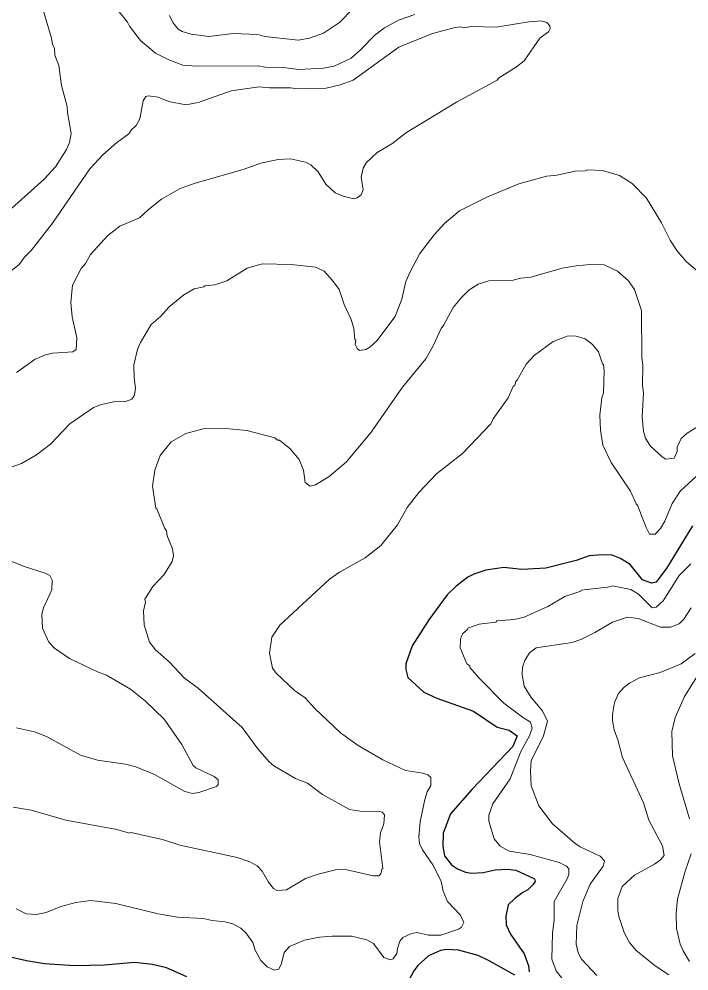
# Model space of a CAD drawing. Extents: x 265.7 to 292.1, y 7676.2 to 7704.2.
# Drawn here: x 285.014 to 287.156, y 7683.915 to 7686.96 of the extents above; entities that cross this region are included whole.
import ezdxf

# ---------------------------------------------------------------- set-up
doc = ezdxf.new("R2010")
doc.units = 0
doc.header["$LTSCALE"] = 0.032
doc.layers.add('1', color=7, linetype='Continuous', lineweight=25)
doc.layers.add('2', color=7, linetype='Continuous', lineweight=13)

msp = doc.modelspace()

# ---------------------------------------------------------------- linework, layer by layer
at = {"layer": '1'}
for points in [[(287.1673, 7685.3393), (287.0851, 7685.2044), (287.0508, 7685.1589), (287.0364, 7685.1557), (287.0077, 7685.1661), (286.9678, 7685.2156), (286.9375, 7685.2347), (286.9103, 7685.2451), (286.8784, 7685.2467), (286.8369, 7685.2427), (286.7954, 7685.2283), (286.6981, 7685.2036), (286.6215, 7685.1988), (286.564, 7685.206), (286.5066, 7685.1972), (286.4683, 7685.1845), (286.4491, 7685.1749), (286.4116, 7685.1462), (286.3829, 7685.1182), (286.3246, 7685.0384), (286.2712, 7684.9555), (286.2512, 7684.898), (286.2512, 7684.8789), (286.2576, 7684.8541), (286.3087, 7684.807), (286.3502, 7684.7879), (286.4667, 7684.7464), (286.5433, 7684.6953), (286.5816, 7684.6849), (286.6063, 7684.6674), (286.5927, 7684.6331), (286.4627, 7684.4966), (286.3932, 7684.4176), (286.3701, 7684.3554)], [(286.3701, 7684.3554), (286.3693, 7684.3139), (286.3741, 7684.2828), (286.3964, 7684.2549), (286.4164, 7684.2413), (286.4411, 7684.2309), (286.4603, 7684.2277)], [(286.4603, 7684.2277), (286.4986, 7684.2301), (286.5369, 7684.2381), (286.5752, 7684.2405), (286.6023, 7684.2373), (286.6622, 7684.2094), (286.6638, 7684.2006), (286.6582, 7684.191), (286.6406, 7684.1743), (286.6247, 7684.1663), (286.5991, 7684.1471), (286.5784, 7684.1264), (286.5704, 7684.0905), (286.572, 7684.0625), (286.5856, 7684.033), (286.6294, 7683.9692), (286.643, 7683.9309), (286.6446, 7683.9117)], [(286.5991, 7683.9013), (286.5177, 7683.9476), (286.4818, 7683.9644), (286.4188, 7683.9819), (286.3805, 7683.9835), (286.3613, 7683.9803), (286.323, 7683.9628), (286.2887, 7683.9325), (286.276, 7683.9149), (286.2329, 7683.8327)], [(285.5506, 7683.8966), (285.486, 7683.9253), (285.4405, 7683.9357), (285.383, 7683.942), (285.2873, 7683.9333), (285.1915, 7683.9309), (285.0958, 7683.9372), (285.0383, 7683.9468), (284.9777, 7683.9612)]]:
    msp.add_lwpolyline(points, dxfattribs=at)
at = {"layer": '2'}
for points in [[(285.15, 7686.7477), (285.1413, 7686.8115), (285.1293, 7686.845), (285.1277, 7686.8674), (285.1213, 7686.8793), (285.1181, 7686.8993), (285.0782, 7687.0334)], [(285.2945, 7687.0333), (285.3607, 7686.9504), (285.3671, 7686.9376), (285.4022, 7686.8913), (285.4501, 7686.8514), (285.4932, 7686.8299), (285.5378, 7686.8123), (285.5825, 7686.8091), (285.7788, 7686.8107), (285.8012, 7686.8059), (285.8682, 7686.8043), (285.9081, 7686.7987), (285.9879, 7686.8027), (286.0214, 7686.8091), (286.0757, 7686.8355), (286.106, 7686.8618), (286.1523, 7686.9097), (286.1826, 7686.932), (286.2273, 7686.9567), (286.28, 7686.9751)], [(285.4955, 7686.9711), (285.5059, 7686.9488), (285.5227, 7686.928), (285.5362, 7686.92), (285.565, 7686.9121), (285.6208, 7686.9041), (285.699, 7686.9137), (285.7772, 7686.9105), (285.7996, 7686.9049), (285.9065, 7686.8929), (285.9432, 7686.8993), (285.9879, 7686.9152), (286.039, 7686.9488), (286.0828, 7686.9935)], [(284.9553, 7686.1277), (285.0144, 7686.1755), (285.0319, 7686.1987), (285.0535, 7686.2194), (285.1213, 7686.3072), (285.2402, 7686.4812), (285.2825, 7686.5258), (285.3256, 7686.5641), (285.3655, 7686.5929), (285.3727, 7686.6048), (285.3886, 7686.6192), (285.4006, 7686.6408), (285.411, 7686.6982), (285.4197, 7686.7126), (285.4277, 7686.7142), (285.4596, 7686.7102), (285.4932, 7686.6966), (285.5474, 7686.6854), (285.5873, 7686.6934), (285.6927, 7686.7301), (285.782, 7686.7437), (285.8155, 7686.7405), (285.8826, 7686.7405), (285.9033, 7686.7365), (285.9959, 7686.7389), (286.0406, 7686.7493), (286.0829, 7686.7652), (286.2289, 7686.8698), (286.3358, 7686.9145), (286.4084, 7686.9336), (286.4252, 7686.9352), (286.4355, 7686.932), (286.4603, 7686.936), (286.5401, 7686.9344), (286.6438, 7686.9512), (286.6837, 7686.9543), (286.7013, 7686.9496), (286.7108, 7686.9384), (286.7124, 7686.9288), (286.7084, 7686.92), (286.6797, 7686.8993), (286.6295, 7686.8267), (286.6047, 7686.8075), (286.5473, 7686.7716), (286.5425, 7686.7652), (286.4124, 7686.6942), (286.2528, 7686.5977), (286.2057, 7686.561), (286.1587, 7686.533), (286.1251, 7686.5011), (286.114, 7686.4836), (286.1084, 7686.454), (286.1148, 7686.4141), (286.1076, 7686.3982), (286.0956, 7686.3878), (286.0844, 7686.3854), (286.0501, 7686.3934), (286.0246, 7686.4046), (285.9951, 7686.4317), (285.9703, 7686.4716), (285.9472, 7686.4939), (285.9304, 7686.5027), (285.8826, 7686.5131), (285.8427, 7686.5107), (285.7868, 7686.4995), (285.731, 7686.4788), (285.5777, 7686.4357), (285.5299, 7686.4181), (285.47, 7686.3838), (285.4277, 7686.3511), (285.3998, 7686.3248), (285.3368, 7686.2976), (285.2977, 7686.2681), (285.2426, 7686.2067), (285.2266, 7686.1779), (285.2131, 7686.162), (285.1851, 7686.1093), (285.1796, 7686.0535), (285.1843, 7686.0072), (285.1995, 7685.9401), (285.1971, 7685.9034), (285.1867, 7685.8955), (285.1229, 7685.8915), (285.099, 7685.8859), (285.0663, 7685.8723), (285.0064, 7685.83)], [(285.1309, 7686.4875), (285.166, 7686.5434), (285.1756, 7686.5657), (285.1812, 7686.5945), (285.1692, 7686.6615), (285.1684, 7686.6807), (285.15, 7686.7477)], [(284.9705, 7686.3359), (285.0942, 7686.4476), (285.1309, 7686.4875)], [(287.2399, 7686.1061), (287.1465, 7686.1851), (287.117, 7686.2194), (287.0955, 7686.2529), (287.0683, 7686.3088), (287.0205, 7686.387), (286.9742, 7686.4341), (286.9335, 7686.4596), (286.88, 7686.4756), (286.8313, 7686.478), (286.8242, 7686.4748), (286.7906, 7686.474), (286.7348, 7686.4612), (286.7013, 7686.458), (286.6119, 7686.4333), (286.5114, 7686.3918), (286.4228, 7686.3463), (286.3749, 7686.3064), (286.3414, 7686.2697), (286.2959, 7686.2099), (286.2656, 7686.154), (286.2512, 7686.1205), (286.2384, 7686.0646), (286.2169, 7686.0088), (286.1579, 7685.9306), (286.1355, 7685.9106), (286.1227, 7685.9034), (286.1028, 7685.8994), (286.0948, 7685.9058), (286.0892, 7685.9194), (286.0908, 7685.933), (286.0876, 7685.9346), (286.0844, 7685.9705), (286.0757, 7685.9992), (286.0541, 7686.0471), (286.0374, 7686.095), (286.0166, 7686.1237), (285.9895, 7686.1532), (285.9624, 7686.1668), (285.8842, 7686.1755), (285.7916, 7686.1771), (285.7437, 7686.1636), (285.6783, 7686.1229), (285.64, 7686.1101), (285.6081, 7686.1069), (285.6049, 7686.1037), (285.5746, 7686.0973), (285.541, 7686.0782), (285.494, 7686.0399), (285.4668, 7686.0088), (285.4365, 7685.9832), (285.4022, 7685.9258), (285.3934, 7685.9034), (285.3814, 7685.854), (285.3822, 7685.8125), (285.387, 7685.779), (285.383, 7685.7566), (285.3751, 7685.7446), (285.3543, 7685.7367), (285.3176, 7685.7359)], [(287.1832, 7685.6553), (287.1497, 7685.6353), (287.1314, 7685.6186), (287.1186, 7685.5906), (287.1178, 7685.5763), (287.1082, 7685.5555), (287.0819, 7685.5523), (287.0699, 7685.5595), (287.0324, 7685.5954), (287.0173, 7685.6194), (287.0101, 7685.6417), (287.0061, 7685.6864), (287.0101, 7685.7646), (287.0069, 7685.7869), (287.0085, 7685.854), (287.0053, 7685.8763), (287.0037, 7686.0279), (286.9821, 7686.095), (286.9614, 7686.1237), (286.9271, 7686.154), (286.8848, 7686.1739), (286.8401, 7686.1747), (286.7954, 7686.1708), (286.7507, 7686.1628), (286.6502, 7686.134), (286.6183, 7686.1309), (286.5943, 7686.1245), (286.5161, 7686.1229), (286.4826, 7686.1125), (286.4523, 7686.0925), (286.4284, 7686.0694), (286.402, 7686.0375), (286.3725, 7685.9816), (286.3637, 7685.9705), (286.3382, 7685.9146), (286.3151, 7685.8731), (286.24, 7685.7821), (286.1403, 7685.6385), (286.0613, 7685.5436), (286.0062, 7685.4973), (285.9624, 7685.4701), (285.9448, 7685.4661), (285.9288, 7685.4773), (285.9233, 7685.5172), (285.9097, 7685.5507), (285.881, 7685.585), (285.8475, 7685.613), (285.8411, 7685.613), (285.8323, 7685.6202), (285.7421, 7685.6441), (285.6751, 7685.6505), (285.6033, 7685.6489), (285.5474, 7685.6345), (285.5003, 7685.6074), (285.4652, 7685.5643), (285.4485, 7685.5172), (285.4405, 7685.4661), (285.4517, 7685.3951), (285.4549, 7685.3935), (285.4796, 7685.3321), (285.486, 7685.3225), (285.4884, 7685.3066), (285.5051, 7685.2651), (285.5083, 7685.2427), (285.5043, 7685.2252), (285.4788, 7685.1837), (285.4421, 7685.1454), (285.4165, 7685.1047), (285.4181, 7685.0951), (285.4118, 7685.0672), (285.4142, 7685.0225), (285.4317, 7684.9666), (285.4509, 7684.9427)], [(287.1816, 7685.4989), (287.129, 7685.451), (287.1018, 7685.4103), (287.0787, 7685.3544), (287.0651, 7685.3305), (287.0484, 7685.3121), (287.03, 7685.3121), (287.0189, 7685.3337), (286.9917, 7685.4055), (286.9869, 7685.4095), (286.9686, 7685.4502), (286.9071, 7685.5412), (286.8808, 7685.597), (286.8736, 7685.6449), (286.8712, 7685.6928), (286.8776, 7685.7486), (286.8832, 7685.7646), (286.8848, 7685.8364), (286.8824, 7685.8556), (286.8792, 7685.8572), (286.8672, 7685.8955), (286.8481, 7685.9186), (286.8242, 7685.9377), (286.7954, 7685.9457), (286.7699, 7685.9465), (286.722, 7685.929), (286.6606, 7685.8843), (286.6358, 7685.8564), (286.6071, 7685.8045), (286.6023, 7685.8005)], [(286.6023, 7685.8005), (286.5991, 7685.7893), (286.5935, 7685.7845), (286.5784, 7685.7486), (286.5305, 7685.6816), (286.5225, 7685.6656), (286.4316, 7685.5699)], [(285.3176, 7685.7359), (285.2777, 7685.7271), (285.2522, 7685.7175), (285.1772, 7685.6656), (285.1149, 7685.6002), (285.0702, 7685.5659), (285.0224, 7685.5388)], [(286.4316, 7685.5699), (286.3486, 7685.5053), (286.2919, 7685.4454), (286.2552, 7685.3975), (286.2241, 7685.3417), (286.1706, 7685.2762), (286.1212, 7685.2363), (286.039, 7685.1908), (286.007, 7685.1685), (285.8482, 7685.0209), (285.8227, 7684.9826), (285.8147, 7684.9315), (285.8251, 7684.8836), (285.8363, 7684.8677), (285.8953, 7684.8126), (285.9288, 7684.7887), (285.96, 7684.7544), (286.0422, 7684.677), (286.098, 7684.6363), (286.1778, 7684.59), (286.2496, 7684.5565), (286.3055, 7684.5477), (286.3214, 7684.5421), (286.331, 7684.5333), (286.331, 7684.5078), (286.319, 7684.4879), (286.3111, 7684.4639), (286.2967, 7684.3921), (286.2919, 7684.3442), (286.2943, 7684.3227), (286.3039, 7684.3027), (286.3374, 7684.2541), (286.3637, 7684.2022), (286.3701, 7684.1703), (286.3845, 7684.1368), (286.426, 7684.0937), (286.4363, 7684.0697), (286.4284, 7684.0554), (286.4188, 7684.049), (286.3629, 7684.0298), (286.323, 7684.0298), (286.2863, 7684.0378), (286.2672, 7684.0338), (286.2416, 7684.0218), (286.2321, 7684.0099), (286.2241, 7683.9867), (286.2225, 7683.9708), (286.2105, 7683.954), (286.2018, 7683.95), (286.181, 7683.958), (286.1475, 7684.0027), (286.1259, 7684.0147), (286.0773, 7684.0258), (286.015, 7684.0266), (285.9751, 7684.0226), (285.9273, 7684.0131), (285.8794, 7683.9931), (285.8618, 7683.974), (285.853, 7683.9389), (285.8451, 7683.9205), (285.8315, 7683.9173), (285.8076, 7683.9285), (285.7868, 7683.9484), (285.7692, 7683.9819), (285.7613, 7684.0059), (285.7397, 7684.037), (285.723, 7684.0514), (285.6982, 7684.0657), (285.6719, 7684.0721), (285.632, 7684.0761), (285.6033, 7684.0825), (285.5211, 7684.0873), (285.4596, 7684.0976), (285.324, 7684.1312), (285.2442, 7684.1399), (285.1963, 7684.1344), (285.1484, 7684.1208), (285.1006, 7684.1016), (285.0686, 7684.0953), (285.0367, 7684.0976), (285.0048, 7684.1136)], [(285.0224, 7685.5388), (284.992, 7685.5276)], [(284.941, 7685.2451), (285.0303, 7685.2092), (285.0974, 7685.1877), (285.1125, 7685.1797), (285.1205, 7685.1653), (285.1197, 7685.1342), (285.0926, 7685.0768), (285.087, 7685.056), (285.0894, 7685.0113), (285.1093, 7684.9666), (285.1277, 7684.9475), (285.1756, 7684.9148), (285.2649, 7684.8717), (285.2937, 7684.8613), (285.3703, 7684.8166), (285.4182, 7684.7775), (285.478, 7684.7201), (285.5346, 7684.6395), (285.5714, 7684.5724), (285.5793, 7684.5645), (285.6384, 7684.5365), (285.6504, 7684.5262), (285.6504, 7684.511), (285.6456, 7684.5046), (285.5889, 7684.4855), (285.569, 7684.4831), (285.5442, 7684.4886), (285.4469, 7684.5429), (285.3878, 7684.5684), (285.3543, 7684.5764), (285.2649, 7684.5892), (285.2107, 7684.6051), (285.1022, 7684.665), (285.0639, 7684.6802), (285.0064, 7684.6929)], [(287.1617, 7685.2172), (287.125, 7685.1805), (287.0731, 7685.0991), (287.0508, 7685.0783), (287.0388, 7685.0767), (286.9949, 7685.1206), (286.9702, 7685.135), (286.9119, 7685.147), (286.896, 7685.143), (286.8114, 7685.1334), (286.8098, 7685.1302), (286.7587, 7685.1127), (286.7045, 7685.0807), (286.6287, 7685.0472), (286.5975, 7685.0392), (286.5417, 7685.0345), (286.5385, 7685.0313), (286.4858, 7685.0249), (286.4491, 7685.0121), (286.4475, 7685.0073), (286.4324, 7684.9938), (286.426, 7684.9762), (286.4244, 7684.9491), (286.4459, 7684.898), (286.4555, 7684.8916), (286.4555, 7684.886), (286.4866, 7684.8501), (286.564, 7684.7711), (286.6239, 7684.7264), (286.6494, 7684.7113), (286.6542, 7684.6921), (286.6462, 7684.6666), (286.6183, 7684.6171), (286.5848, 7684.5293), (286.5289, 7684.4496), (286.5161, 7684.4128), (286.5161, 7684.3945), (286.5337, 7684.3378), (286.552, 7684.3139), (286.5816, 7684.2979), (286.6486, 7684.2876), (286.7412, 7684.262), (286.7643, 7684.2501), (286.7715, 7684.2413), (286.7715, 7684.2237), (286.7667, 7684.2094), (286.7252, 7684.1375), (286.7252, 7684.0777), (286.7196, 7684.0362), (286.7172, 7683.9524), (286.7316, 7683.9157), (286.7731, 7683.8615)], [(287.1633, 7685.0768), (287.1393, 7685.04), (287.1242, 7685.0257), (287.0971, 7685.0153), (287.0651, 7685.0145), (286.9933, 7685.0424), (286.9598, 7685.0464), (286.9119, 7685.0313), (286.8553, 7684.9977), (286.8106, 7684.9754), (286.7827, 7684.9658), (286.6678, 7684.9483), (286.6462, 7684.9323), (286.631, 7684.9076), (286.6239, 7684.8868), (286.6223, 7684.8621), (286.6295, 7684.8262), (286.651, 7684.7895), (286.6877, 7684.7472), (286.7037, 7684.7137), (286.6909, 7684.6666)], [(285.4509, 7684.9427), (285.494, 7684.9036), (285.5434, 7684.8517), (285.5873, 7684.8198), (285.7278, 7684.6937), (285.7772, 7684.6259), (285.8139, 7684.5844)], [(287.0915, 7683.9022), (287.0476, 7683.9317), (286.9861, 7683.9811), (286.9662, 7684.0059), (286.9486, 7684.0378), (286.9319, 7684.0889), (286.9287, 7684.108), (286.9287, 7684.1463), (286.9423, 7684.1846), (286.9822, 7684.2213), (287.046, 7684.2564), (287.0651, 7684.2708), (287.0763, 7684.2844), (287.0715, 7684.3147), (287.0276, 7684.3969), (287.0109, 7684.4527), (286.9438, 7684.598), (286.9287, 7684.6538), (286.9167, 7684.6858), (286.9111, 7684.7161), (286.9111, 7684.7352), (286.9175, 7684.7735), (286.9311, 7684.8023), (286.9478, 7684.8214), (286.9662, 7684.8358), (286.9981, 7684.8525), (287.0635, 7684.8701), (287.1306, 7684.898), (287.1753, 7684.9307)], [(287.2048, 7684.8932), (287.1417, 7684.7927), (287.1114, 7684.7256), (287.101, 7684.681), (287.1034, 7684.6028), (287.125, 7684.5134), (287.1577, 7684.4017)], [(286.6909, 7684.6666), (286.6518, 7684.5868), (286.6494, 7684.5549), (286.651, 7684.507), (286.6757, 7684.4432), (286.7196, 7684.3857), (286.7914, 7684.3235)], [(285.8139, 7684.5844), (285.8291, 7684.5716), (285.8985, 7684.5309), (285.9368, 7684.5158), (285.9847, 7684.4799), (286.0709, 7684.4312), (286.1124, 7684.4248), (286.1634, 7684.4256), (286.1754, 7684.4224), (286.1826, 7684.4144), (286.181, 7684.3857), (286.1698, 7684.357), (286.1666, 7684.3283), (286.1778, 7684.2429), (286.1746, 7684.2405), (286.1706, 7684.2253), (286.1642, 7684.2197), (286.1459, 7684.2189), (286.0581, 7684.2397), (286.0262, 7684.2381), (285.9703, 7684.2245), (285.9304, 7684.211), (285.8698, 7684.1743), (285.8395, 7684.1727), (285.8275, 7684.1782), (285.8115, 7684.199), (285.7916, 7684.2341), (285.7756, 7684.2509), (285.7517, 7684.2636), (285.7118, 7684.278), (285.5283, 7684.3171), (285.4732, 7684.3354), (285.3719, 7684.3578), (285.3679, 7684.3562), (285.3272, 7684.3674), (285.1644, 7684.3969), (285.0527, 7684.4288), (284.9952, 7684.4392)], [(286.7914, 7684.3235), (286.8082, 7684.3123), (286.872, 7684.282), (286.8856, 7684.2668), (286.8816, 7684.2501), (286.8401, 7684.1926), (286.8162, 7684.1368), (286.7978, 7684.0601), (286.7954, 7684.0011), (286.8018, 7683.9724), (286.8122, 7683.9524), (286.8617, 7683.9006)], [(287.1633, 7684.29), (287.1441, 7684.2341), (287.1194, 7684.1447), (287.1146, 7684.1), (287.1162, 7684.0506), (287.1282, 7684.0011), (287.137, 7683.9788), (287.1577, 7683.9452)]]:
    msp.add_lwpolyline(points, dxfattribs=at)

doc.saveas('drawing.dxf')
